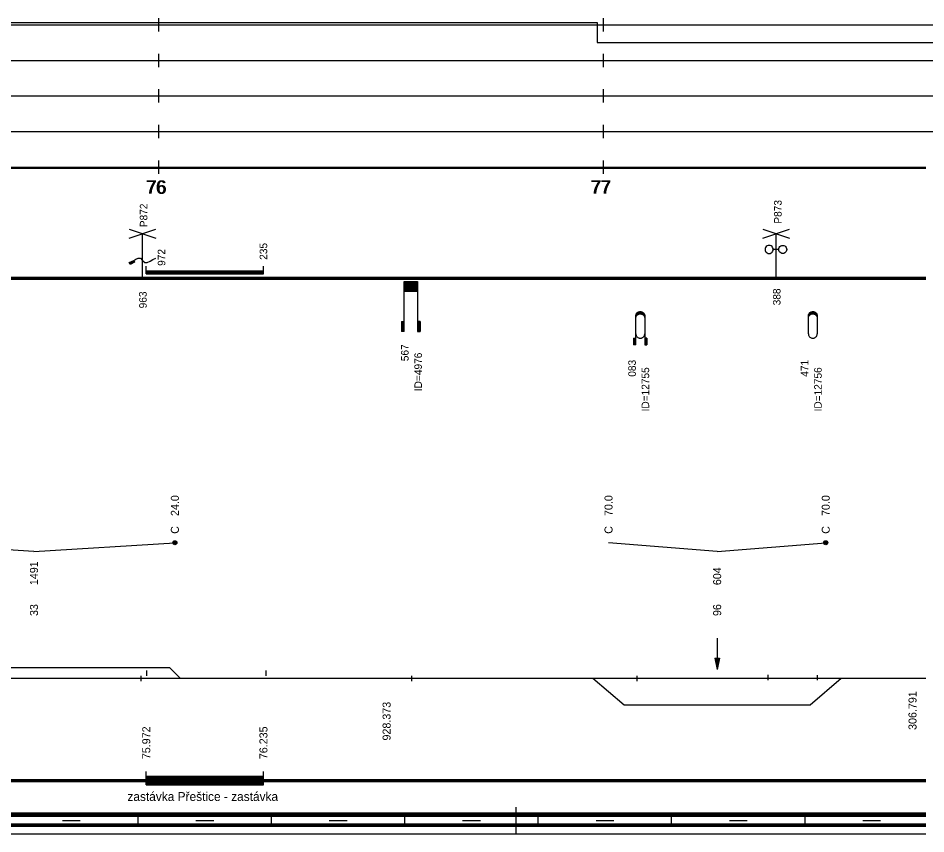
# Model space of a CAD drawing. Extents: x 2 to 10148, y 0 to 380.
# Drawn here: x 7868 to 8072.2, y 0 to 183.5 of the extents above; entities that cross this region are included whole.
import ezdxf

# ---------------------------------------------------------------- set-up
doc = ezdxf.new("R2010")
doc.units = 0
for name, color, linetype in [('CARA_S_OBJEKTY', 7, 'Continuous'), ('KRIV1_CARA', 7, 'Continuous'), ('KRIV1_TEXT', 7, 'Continuous'), ('L_OBJEKTY_TEXT', 7, 'Continuous'), ('L_OBJEKTY_TVAR', 7, 'Continuous'), ('OBJEKTY_TEXT', 7, 'Continuous'), ('OBJEKTY_TVAR', 7, 'Continuous'), ('RAM', 7, 'Continuous'), ('RYCHL_A', 7, 'Continuous'), ('RYCHL_RASTR', 7, 'Continuous'), ('RYCHL_STAN', 7, 'Continuous'), ('STAN_CARA', 7, 'Continuous')]:
    doc.layers.add(name, color=color, linetype=linetype)

msp = doc.modelspace()

# ---------------------------------------------------------------- linework, layer by layer
for p, q in [((7895.64, 35.51), (7895.64, 34.32)), ((7896.91, 36.75), (7896.91, 35.55)), ((7923.74, 36.75), (7923.74, 35.55)), ((7956.48, 35.51), (7956.48, 34.32)), ((8007.15, 35.51), (8007.15, 34.32)), ((8036.61, 35.8), (8036.61, 34.61)), ((8047.7, 35.73), (8047.7, 34.54))]:
    msp.add_line(p, q)
at = {"layer": 'CARA_S_OBJEKTY'}
for p, q in [((6872.96, 125.25), (8072.18, 125.25)), ((6872.96, 125), (8072.18, 125)), ((6872.96, 124.75), (8072.18, 124.75))]:
    msp.add_line(p, q, dxfattribs=at)
at = {"layer": 'KRIV1_CARA'}
for p, q in [((7841.08, 37.41), (7902.07, 37.41)), ((7902.07, 37.41), (7904.47, 35)), ((6872.96, 35), (8072.18, 35)), ((7997.31, 35), (8004.31, 29.04)), ((8046.16, 29.04), (8053.16, 35)), ((8004.31, 29.04), (8046.16, 29.04))]:
    msp.add_line(p, q, dxfattribs=at)
at = {"layer": 'KRIV1_TEXT'}
for p, q in [((7871.58, 63.5), (7839.08, 65.5)), ((7871.58, 63.5), (7903.27, 65.5)), ((8025.24, 63.5), (8000.81, 65.5)), ((8025.24, 63.5), (8049.66, 65.5)), ((8025.24, 44), (8025.24, 42.2)), ((8025.24, 42.2), (8025.24, 40)), ((8024.74, 39.5), (8025.24, 37)), ((8024.74, 39.5), (8025.74, 39.5)), ((8024.84, 39.5), (8025.24, 37.5)), ((8024.94, 39.5), (8025.24, 38)), ((8025.04, 39.5), (8025.24, 38.5)), ((8025.14, 39.5), (8025.24, 39)), ((8025.24, 40), (8025.24, 37)), ((8025.74, 39.5), (8025.24, 37)), ((8025.64, 39.5), (8025.24, 37.5)), ((8025.54, 39.5), (8025.24, 38)), ((8025.44, 39.5), (8025.24, 38.5)), ((8025.34, 39.5), (8025.24, 39)), ((8025.24, 39.5), (8025.24, 39.5)), ((8025.24, 39.5), (8025.24, 39.5))]:
    msp.add_line(p, q, dxfattribs=at)
for centre, radius in [((7903.27, 65.5), 0.45), ((7903.27, 65.5), 0.3), ((7903.27, 65.5), 0.15), ((8049.66, 65.5), 0.45), ((8049.66, 65.5), 0.3), ((8049.66, 65.5), 0.15)]:
    msp.add_circle(centre, radius, dxfattribs=at)
at = {"layer": 'L_OBJEKTY_TVAR'}
for p, q in [((7896.84, 126), (7896.84, 127.67)), ((7896.84, 126.67), (7923.19, 126.67)), ((7923.19, 126), (7923.19, 127.67)), ((7896.84, 126.5), (7923.19, 126.5)), ((7896.84, 126.25), (7923.19, 126.25)), ((7896.84, 126), (7923.19, 126)), ((7896.84, 11), (7896.84, 14)), ((7896.84, 13), (7923.19, 13)), ((7896.84, 12.75), (7923.19, 12.75)), ((7896.84, 12.5), (7923.19, 12.5)), ((7896.84, 12.25), (7923.19, 12.25)), ((7923.19, 11), (7923.19, 14)), ((7896.84, 12), (7923.19, 12)), ((7896.84, 11.75), (7923.19, 11.75)), ((7896.84, 11.5), (7923.19, 11.5)), ((7896.84, 11.25), (7923.19, 11.25)), ((7896.84, 11), (7923.19, 11))]:
    msp.add_line(p, q, dxfattribs=at)
at = {"layer": 'OBJEKTY_TVAR'}
for p, q in [((7893.01, 134), (7899.01, 136)), ((7893.01, 136), (7899.01, 134)), ((7896.01, 125), (7896.01, 135)), ((8035.48, 134), (8041.48, 136)), ((8035.48, 136), (8041.48, 134)), ((8038.48, 125), (8038.48, 135)), ((8036.05, 131.7), (8036.02, 131.46)), ((8036.02, 131.46), (8036.05, 131.23)), ((8036.14, 131.92), (8036.05, 131.7)), ((8036.05, 131.23), (8036.14, 131.01)), ((8036.29, 132.11), (8036.14, 131.92)), ((8036.14, 131.01), (8036.29, 130.82)), ((8036.48, 132.25), (8036.29, 132.11)), ((8036.29, 130.82), (8036.48, 130.67)), ((8036.7, 132.34), (8036.48, 132.25)), ((8036.48, 130.67), (8036.7, 130.58)), ((8036.93, 132.38), (8036.7, 132.34)), ((8037.17, 132.34), (8036.93, 132.38)), ((8037.39, 132.25), (8037.17, 132.34)), ((8037.17, 130.58), (8037.39, 130.67)), ((8037.58, 132.11), (8037.39, 132.25)), ((8037.39, 130.67), (8037.58, 130.82)), ((8037.72, 131.92), (8037.58, 132.11)), ((8037.58, 130.82), (8037.72, 131.01)), ((8037.81, 131.7), (8037.72, 131.92)), ((8037.72, 131.01), (8037.81, 131.23)), ((8037.84, 131.46), (8037.81, 131.7)), ((8037.81, 131.23), (8037.84, 131.46)), ((8039.08, 131.46), (8037.84, 131.46)), ((8039.08, 131.46), (8039.11, 131.7)), ((8039.11, 131.23), (8039.08, 131.46)), ((8039.11, 131.7), (8039.2, 131.92)), ((8039.2, 131.01), (8039.11, 131.23)), ((8039.2, 131.92), (8039.34, 132.11)), ((8039.34, 130.82), (8039.2, 131.01)), ((8039.34, 132.11), (8039.53, 132.25)), ((8039.53, 130.67), (8039.34, 130.82)), ((8039.53, 132.25), (8039.75, 132.34)), ((8039.75, 130.58), (8039.53, 130.67)), ((8039.75, 132.34), (8039.99, 132.38)), ((8039.99, 132.38), (8040.22, 132.34)), ((8040.22, 132.34), (8040.44, 132.25)), ((8040.44, 130.67), (8040.22, 130.58)), ((8040.44, 132.25), (8040.63, 132.11)), ((8040.63, 130.82), (8040.44, 130.67)), ((8040.63, 132.11), (8040.78, 131.92)), ((8040.78, 131.01), (8040.63, 130.82)), ((8040.78, 131.92), (8040.87, 131.7)), ((8040.87, 131.23), (8040.78, 131.01)), ((8040.87, 131.7), (8040.9, 131.46)), ((8040.9, 131.46), (8040.87, 131.23)), ((7893.01, 128.5), (7894.01, 129)), ((7893.11, 128.3), (7894.11, 128.8)), ((7894.01, 129), (7894.51, 129.25)), ((7894.01, 129), (7894.21, 128.6)), ((7894.51, 129.25), (7895.01, 129.5)), ((7895.01, 129.5), (7895.51, 129.5)), ((7895.51, 129.5), (7896.01, 129)), ((7896.01, 129), (7896.51, 128.5)), ((7897.01, 128.5), (7897.68, 128.83)), ((7897.68, 128.83), (7898.34, 129.17)), ((7898.34, 129.17), (7899.01, 129.5)), ((8036.7, 130.58), (8036.93, 130.55)), ((8036.93, 130.55), (8037.17, 130.58)), ((8039.99, 130.55), (8039.75, 130.58)), ((8040.22, 130.58), (8039.99, 130.55)), ((7893.21, 128.1), (7893.01, 128.5)), ((7894.21, 128.6), (7893.21, 128.1)), ((7896.51, 128.5), (7897.01, 128.5)), ((7954.84, 124.25), (7957.84, 124.25)), ((7954.84, 113), (7954.84, 124.25)), ((7954.84, 124.17), (7957.84, 124.17)), ((7954.84, 124.1), (7957.84, 124.1)), ((7954.84, 124.02), (7957.84, 124.02)), ((7954.84, 123.95), (7957.84, 123.95)), ((7954.84, 123.87), (7957.84, 123.87)), ((7954.84, 123.8), (7957.84, 123.8)), ((7954.84, 123.72), (7957.84, 123.72)), ((7954.84, 123.65), (7957.84, 123.65)), ((7954.84, 123.57), (7957.84, 123.57)), ((7954.84, 123.5), (7957.84, 123.5)), ((7954.84, 123.42), (7957.84, 123.42)), ((7954.84, 123.35), (7957.84, 123.35)), ((7954.84, 123.27), (7957.84, 123.27)), ((7954.84, 123.2), (7957.84, 123.2)), ((7954.84, 123.12), (7957.84, 123.12)), ((7954.84, 123.05), (7957.84, 123.05)), ((7954.84, 122.97), (7957.84, 122.97)), ((7954.84, 122.9), (7957.84, 122.9)), ((7954.84, 122.82), (7957.84, 122.82)), ((7954.84, 122.75), (7957.84, 122.75)), ((7954.84, 122.67), (7957.84, 122.67)), ((7954.84, 122.6), (7957.84, 122.6)), ((7954.84, 122.52), (7957.84, 122.52)), ((7957.84, 124.25), (7957.84, 113)), ((7954.84, 122.45), (7957.84, 122.45)), ((7954.84, 122.37), (7957.84, 122.37)), ((7954.84, 122.3), (7957.84, 122.3)), ((7954.84, 122.22), (7957.84, 122.22)), ((7954.84, 122.15), (7957.84, 122.15)), ((7954.84, 122.07), (7957.84, 122.07)), ((8006.95, 116.5), (8006.96, 116.65)), ((8006.95, 116.55), (8007.13, 116.55)), ((8006.95, 110), (8006.95, 116.5)), ((8006.95, 116.5), (8007.1, 116.5)), ((8006.95, 116.45), (8007.07, 116.45)), ((8006.95, 116.4), (8007.04, 116.4)), ((8006.96, 116.65), (8007, 116.81)), ((8006.96, 116.65), (8007.21, 116.65)), ((8006.96, 116.6), (8007.17, 116.6)), ((8006.97, 116.7), (8007.26, 116.7)), ((8006.98, 116.75), (8007.32, 116.75)), ((8007, 116.81), (8007.06, 116.95)), ((8007, 116.8), (8007.38, 116.8)), ((8007, 116.28), (8007.06, 116.43)), ((8007.01, 116.85), (8007.46, 116.85)), ((8007.03, 116.9), (8007.57, 116.9)), ((8007.06, 116.95), (8007.12, 117.06)), ((8007.06, 116.95), (8007.72, 116.95)), ((8007.06, 116.43), (8007.12, 116.53)), ((8007.08, 117), (8008.82, 117)), ((8007.11, 117.05), (8008.79, 117.05)), ((8007.12, 117.06), (8007.21, 117.18)), ((8007.12, 116.53), (8007.21, 116.65)), ((8007.15, 117.1), (8008.75, 117.1)), ((8007.19, 117.15), (8008.71, 117.15)), ((8007.21, 117.18), (8007.3, 117.26)), ((8007.21, 116.65), (8007.3, 116.74)), ((8007.24, 117.2), (8008.66, 117.2)), ((8007.29, 117.25), (8008.61, 117.25)), ((8007.3, 117.26), (8007.43, 117.35)), ((8007.3, 116.74), (8007.43, 116.83)), ((8007.35, 117.3), (8008.55, 117.3)), ((8007.42, 117.35), (8008.48, 117.35)), ((8007.43, 117.35), (8007.56, 117.42)), ((8007.43, 116.83), (8007.56, 116.9)), ((8007.51, 117.4), (8008.39, 117.4)), ((8007.56, 117.42), (8007.59, 117.43)), ((8007.56, 116.9), (8007.59, 116.91)), ((8007.59, 117.43), (8007.71, 117.47)), ((8007.59, 116.91), (8007.71, 116.95)), ((8007.64, 117.45), (8008.26, 117.45)), ((8007.71, 117.47), (8007.85, 117.49)), ((8007.71, 116.95), (8007.85, 116.97)), ((8007.85, 117.49), (8007.96, 117.5)), ((8007.85, 116.97), (8007.96, 116.98)), ((8007.96, 117.5), (8008.09, 117.49)), ((8007.96, 116.98), (8008.09, 116.97)), ((8008.09, 117.49), (8008.22, 117.46)), ((8008.09, 116.97), (8008.22, 116.94)), ((8008.18, 116.95), (8008.84, 116.95)), ((8008.22, 117.46), (8008.33, 117.43)), ((8008.22, 116.94), (8008.33, 116.9)), ((8008.33, 117.43), (8008.44, 117.37)), ((8008.33, 116.9), (8008.44, 116.85)), ((8008.33, 116.9), (8008.87, 116.9)), ((8008.44, 117.37), (8008.51, 117.32)), ((8008.44, 116.85), (8008.89, 116.85)), ((8008.44, 116.85), (8008.51, 116.8)), ((8008.51, 117.32), (8008.66, 117.21)), ((8008.51, 116.8), (8008.66, 116.68)), ((8008.52, 116.8), (8008.9, 116.8)), ((8008.58, 116.75), (8008.92, 116.75)), ((8008.64, 116.7), (8008.93, 116.7)), ((8008.66, 117.21), (8008.74, 117.11)), ((8008.66, 116.68), (8008.74, 116.59)), ((8008.69, 116.65), (8008.94, 116.65)), ((8008.73, 116.6), (8008.94, 116.6)), ((8008.74, 117.11), (8008.83, 116.98)), ((8008.74, 116.59), (8008.83, 116.46)), ((8008.77, 116.55), (8008.95, 116.55)), ((8008.8, 116.5), (8008.95, 116.5)), ((8008.83, 116.98), (8008.87, 116.89)), ((8008.83, 116.46), (8008.87, 116.37)), ((8008.83, 116.45), (8008.95, 116.45)), ((8008.86, 116.4), (8008.95, 116.4)), ((8008.87, 116.89), (8008.91, 116.77)), ((8008.87, 116.37), (8008.91, 116.24)), ((8008.91, 116.77), (8008.94, 116.65)), ((8008.94, 116.65), (8008.95, 116.56)), ((8008.95, 116.56), (8008.95, 116.5)), ((8008.95, 116.5), (8008.95, 110)), ((8045.76, 116.5), (8045.77, 116.65)), ((8045.76, 116.55), (8045.94, 116.55)), ((8045.76, 112.5), (8045.76, 116.5)), ((8045.76, 116.5), (8045.91, 116.5)), ((8045.76, 116.45), (8045.88, 116.45)), ((8045.76, 116.4), (8045.85, 116.4)), ((8045.77, 116.65), (8045.81, 116.81)), ((8045.77, 116.65), (8046.02, 116.65)), ((8045.77, 116.6), (8045.98, 116.6)), ((8045.78, 116.7), (8046.07, 116.7)), ((8045.79, 116.75), (8046.13, 116.75)), ((8045.81, 116.81), (8045.87, 116.95)), ((8045.81, 116.8), (8046.19, 116.8)), ((8045.81, 116.28), (8045.87, 116.43)), ((8045.82, 116.85), (8046.27, 116.85)), ((8045.84, 116.9), (8046.38, 116.9)), ((8045.87, 116.95), (8045.93, 117.06)), ((8045.87, 116.95), (8046.53, 116.95)), ((8045.87, 116.43), (8045.93, 116.53)), ((8045.89, 117), (8047.63, 117)), ((8045.92, 117.05), (8047.6, 117.05)), ((8045.93, 117.06), (8046.02, 117.18)), ((8045.93, 116.53), (8046.02, 116.65)), ((8045.96, 117.1), (8047.56, 117.1)), ((8046, 117.15), (8047.52, 117.15)), ((8046.02, 117.18), (8046.11, 117.26)), ((8046.02, 116.65), (8046.11, 116.74)), ((8046.05, 117.2), (8047.47, 117.2)), ((8046.1, 117.25), (8047.42, 117.25)), ((8046.11, 117.26), (8046.24, 117.35)), ((8046.11, 116.74), (8046.24, 116.83)), ((8046.16, 117.3), (8047.36, 117.3)), ((8046.23, 117.35), (8047.29, 117.35)), ((8046.24, 117.35), (8046.37, 117.42)), ((8046.24, 116.83), (8046.37, 116.9)), ((8046.32, 117.4), (8047.2, 117.4)), ((8046.37, 117.42), (8046.4, 117.43)), ((8046.37, 116.9), (8046.4, 116.91)), ((8046.4, 117.43), (8046.52, 117.47)), ((8046.4, 116.91), (8046.52, 116.95)), ((8046.45, 117.45), (8047.07, 117.45)), ((8046.52, 117.47), (8046.66, 117.49)), ((8046.52, 116.95), (8046.66, 116.97)), ((8046.66, 117.49), (8046.77, 117.5)), ((8046.66, 116.97), (8046.77, 116.98)), ((8046.77, 117.5), (8046.9, 117.49)), ((8046.77, 116.98), (8046.9, 116.97)), ((8046.9, 117.49), (8047.03, 117.46)), ((8046.9, 116.97), (8047.03, 116.94)), ((8046.99, 116.95), (8047.65, 116.95)), ((8047.03, 117.46), (8047.14, 117.43)), ((8047.03, 116.94), (8047.14, 116.9)), ((8047.14, 117.43), (8047.25, 117.37)), ((8047.14, 116.9), (8047.68, 116.9)), ((8047.14, 116.9), (8047.25, 116.85)), ((8047.25, 117.37), (8047.32, 117.32)), ((8047.25, 116.85), (8047.7, 116.85)), ((8047.25, 116.85), (8047.32, 116.8)), ((8047.32, 117.32), (8047.47, 117.21)), ((8047.32, 116.8), (8047.47, 116.68)), ((8047.33, 116.8), (8047.71, 116.8)), ((8047.39, 116.75), (8047.73, 116.75)), ((8047.45, 116.7), (8047.74, 116.7)), ((8047.47, 117.21), (8047.55, 117.11)), ((8047.47, 116.68), (8047.55, 116.59)), ((8047.5, 116.65), (8047.75, 116.65)), ((8047.54, 116.6), (8047.75, 116.6)), ((8047.55, 117.11), (8047.64, 116.98)), ((8047.55, 116.59), (8047.64, 116.46)), ((8047.58, 116.55), (8047.76, 116.55)), ((8047.61, 116.5), (8047.76, 116.5)), ((8047.64, 116.98), (8047.68, 116.89)), ((8047.64, 116.46), (8047.68, 116.37)), ((8047.64, 116.45), (8047.76, 116.45)), ((8047.67, 116.4), (8047.76, 116.4)), ((8047.68, 116.89), (8047.72, 116.77)), ((8047.68, 116.37), (8047.72, 116.24)), ((8047.72, 116.77), (8047.75, 116.65)), ((8047.75, 116.65), (8047.76, 116.56)), ((8047.76, 116.56), (8047.76, 116.5)), ((8047.76, 116.5), (8047.76, 112.5)), ((7954.24, 115.25), (7954.24, 113)), ((7954.24, 115.25), (7954.84, 115.25)), ((7954.31, 115.25), (7954.31, 113)), ((7954.39, 115.25), (7954.39, 113)), ((7954.46, 115.25), (7954.46, 113)), ((7954.54, 115.25), (7954.54, 113)), ((7954.61, 115.25), (7954.61, 113)), ((7954.69, 115.25), (7954.69, 113)), ((7954.76, 115.25), (7954.76, 113)), ((7958.44, 115.25), (7957.84, 115.25)), ((7957.92, 115.25), (7957.92, 113)), ((7957.99, 115.25), (7957.99, 113)), ((7958.07, 115.25), (7958.07, 113)), ((7958.14, 115.25), (7958.14, 113)), ((7958.22, 115.25), (7958.22, 113)), ((7958.29, 115.25), (7958.29, 113)), ((7958.37, 115.25), (7958.37, 113)), ((7958.44, 115.25), (7958.44, 113)), ((8006.95, 116.35), (8007.02, 116.35)), ((8006.95, 116.3), (8007, 116.3)), ((8006.95, 116.25), (8006.99, 116.25)), ((8006.95, 116.2), (8006.98, 116.2)), ((8006.95, 116.15), (8006.97, 116.15)), ((8006.95, 115.98), (8006.96, 116.13)), ((8006.95, 116.1), (8006.96, 116.1)), ((8006.96, 116.13), (8007, 116.28)), ((8008.88, 116.35), (8008.95, 116.35)), ((8008.9, 116.3), (8008.95, 116.3)), ((8008.91, 116.25), (8008.95, 116.25)), ((8008.91, 116.24), (8008.94, 116.13)), ((8008.92, 116.2), (8008.95, 116.2)), ((8008.93, 116.15), (8008.95, 116.15)), ((8008.94, 116.13), (8008.95, 116.03)), ((8008.94, 116.1), (8008.95, 116.1)), ((8008.95, 116.03), (8008.95, 115.98)), ((8045.76, 116.35), (8045.83, 116.35)), ((8045.76, 116.3), (8045.81, 116.3)), ((8045.76, 116.25), (8045.8, 116.25)), ((8045.76, 116.2), (8045.79, 116.2)), ((8045.76, 116.15), (8045.78, 116.15)), ((8045.76, 115.98), (8045.77, 116.13)), ((8045.76, 116.1), (8045.77, 116.1)), ((8045.77, 116.13), (8045.81, 116.28)), ((8047.69, 116.35), (8047.76, 116.35)), ((8047.71, 116.3), (8047.76, 116.3)), ((8047.72, 116.25), (8047.76, 116.25)), ((8047.72, 116.24), (8047.75, 116.13)), ((8047.73, 116.2), (8047.76, 116.2)), ((8047.74, 116.15), (8047.76, 116.15)), ((8047.75, 116.13), (8047.76, 116.03)), ((8047.75, 116.1), (8047.76, 116.1)), ((8047.76, 116.03), (8047.76, 115.98)), ((7954.84, 113), (7954.24, 113)), ((7957.84, 113), (7958.44, 113)), ((8006.95, 112.5), (8006.96, 112.35)), ((8006.96, 112.35), (8007, 112.2)), ((8008.91, 112.24), (8008.94, 112.35)), ((8008.94, 112.35), (8008.95, 112.45)), ((8008.95, 112.45), (8008.95, 112.5)), ((8045.76, 112.5), (8045.77, 112.35)), ((8045.77, 112.35), (8045.81, 112.2)), ((8047.72, 112.24), (8047.75, 112.35)), ((8047.75, 112.35), (8047.76, 112.45)), ((8047.76, 112.45), (8047.76, 112.5)), ((8006.45, 111.5), (8006.95, 111.5)), ((8006.45, 111.5), (8006.45, 110)), ((8006.5, 111.5), (8006.5, 110)), ((8006.55, 111.5), (8006.55, 110)), ((8006.6, 111.5), (8006.6, 110)), ((8006.65, 111.5), (8006.65, 110)), ((8006.7, 111.5), (8006.7, 110)), ((8006.75, 111.5), (8006.75, 110)), ((8006.8, 111.5), (8006.8, 110)), ((8006.85, 111.5), (8006.85, 110)), ((8006.9, 111.5), (8006.9, 110)), ((8007, 112.2), (8007.06, 112.05)), ((8007.06, 112.05), (8007.12, 111.95)), ((8007.12, 111.95), (8007.21, 111.83)), ((8007.21, 111.83), (8007.3, 111.74)), ((8007.3, 111.74), (8007.43, 111.65)), ((8007.43, 111.65), (8007.56, 111.58)), ((8007.56, 111.58), (8007.59, 111.57)), ((8007.59, 111.57), (8007.71, 111.53)), ((8007.71, 111.53), (8007.85, 111.51)), ((8007.85, 111.51), (8007.96, 111.5)), ((8007.96, 111.5), (8008.09, 111.51)), ((8008.09, 111.51), (8008.22, 111.54)), ((8008.22, 111.54), (8008.33, 111.58)), ((8008.33, 111.58), (8008.44, 111.63)), ((8008.44, 111.63), (8008.51, 111.68)), ((8008.51, 111.68), (8008.66, 111.8)), ((8008.66, 111.8), (8008.74, 111.9)), ((8008.74, 111.9), (8008.83, 112.02)), ((8008.83, 112.02), (8008.87, 112.11)), ((8008.87, 112.11), (8008.91, 112.24)), ((8009.45, 111.5), (8008.95, 111.5)), ((8009, 111.5), (8009, 110)), ((8009.05, 111.5), (8009.05, 110)), ((8009.1, 111.5), (8009.1, 110)), ((8009.15, 111.5), (8009.15, 110)), ((8009.2, 111.5), (8009.2, 110)), ((8009.25, 111.5), (8009.25, 110)), ((8009.3, 111.5), (8009.3, 110)), ((8009.35, 111.5), (8009.35, 110)), ((8009.4, 111.5), (8009.4, 110)), ((8009.45, 111.5), (8009.45, 110)), ((8045.81, 112.2), (8045.87, 112.05)), ((8045.87, 112.05), (8045.93, 111.95)), ((8045.93, 111.95), (8046.02, 111.83)), ((8046.02, 111.83), (8046.11, 111.74)), ((8046.11, 111.74), (8046.24, 111.65)), ((8046.24, 111.65), (8046.37, 111.58)), ((8046.37, 111.58), (8046.4, 111.57)), ((8046.4, 111.57), (8046.52, 111.53)), ((8046.52, 111.53), (8046.66, 111.51)), ((8046.66, 111.51), (8046.77, 111.5)), ((8046.77, 111.5), (8046.9, 111.51)), ((8046.9, 111.51), (8047.03, 111.54)), ((8047.03, 111.54), (8047.14, 111.58)), ((8047.14, 111.58), (8047.25, 111.63)), ((8047.25, 111.63), (8047.32, 111.68)), ((8047.32, 111.68), (8047.47, 111.8)), ((8047.47, 111.8), (8047.55, 111.9)), ((8047.55, 111.9), (8047.64, 112.02)), ((8047.64, 112.02), (8047.68, 112.11)), ((8047.68, 112.11), (8047.72, 112.24)), ((8006.95, 110), (8006.45, 110)), ((8008.95, 110), (8009.45, 110))]:
    msp.add_line(p, q, dxfattribs=at)
at = {"layer": 'RAM'}
for p, q in [((6872.96, 4.75), (8072.18, 4.75)), ((6872.96, 4.5), (8072.18, 4.5)), ((6872.96, 4.25), (8072.18, 4.25)), ((7980, 0), (7980, 6)), ((6872.96, 4), (8072.18, 4)), ((6872.96, 2.25), (8072.18, 2.25)), ((7878, 3), (7882, 3)), ((7895, 2), (7895, 4)), ((7908, 3), (7912, 3)), ((7925, 2), (7925, 4)), ((7938, 3), (7942, 3)), ((7955, 2), (7955, 4)), ((7968, 3), (7972, 3)), ((7985, 2), (7985, 4)), ((7998, 3), (8002, 3)), ((8015, 2), (8015, 4)), ((8028, 3), (8032, 3)), ((8045, 2), (8045, 4)), ((8058, 3), (8062, 3)), ((6872.96, 2), (8072.18, 2)), ((6872.96, 1.75), (8072.18, 1.75)), ((6872.96, 0), (8072.18, 0))]:
    msp.add_line(p, q, dxfattribs=at)
at = {"layer": 'RYCHL_A'}
for p, q in [((7607.68, 182.5), (7998.28, 182.5)), ((7998.28, 182.5), (7998.28, 178)), ((7998.28, 178), (8072.18, 178)), ((8072.18, 178), (8158.08, 178))]:
    msp.add_line(p, q, dxfattribs=at)
at = {"layer": 'RYCHL_RASTR'}
for p, q in [((6869.05, 182), (8074.39, 182)), ((7899.68, 180.5), (7899.68, 183.5)), ((7999.68, 180.5), (7999.68, 183.5)), ((6869.05, 174), (8074.39, 174)), ((7899.68, 172.5), (7899.68, 175.5)), ((7999.68, 172.5), (7999.68, 175.5)), ((7899.68, 164.5), (7899.68, 167.5)), ((7999.68, 164.5), (7999.68, 167.5)), ((6869.05, 166), (8074.4, 166)), ((7899.68, 156.5), (7899.68, 159.5)), ((7999.68, 156.5), (7999.68, 159.5)), ((6869.05, 158), (8074.39, 158)), ((7899.68, 148.5), (7899.68, 151.5)), ((7999.68, 148.5), (7999.68, 151.5)), ((6872.96, 150), (8072.18, 150)), ((6872.96, 149.75), (8072.18, 149.75))]:
    msp.add_line(p, q, dxfattribs=at)
at = {"layer": 'STAN_CARA'}
for p, q in [((7801.18, 12.25), (8072.18, 12.25)), ((7801.18, 12), (8072.18, 12)), ((7801.18, 12), (8072.18, 12)), ((7801.18, 11.75), (8072.18, 11.75))]:
    msp.add_line(p, q, dxfattribs=at)

# ---------------------------------------------------------------- texts
at = {"layer": 'KRIV1_TEXT'}
for s, p in [('24.0', (7904.17, 71.5)), ('70.0', (8001.71, 71.5)), ('70.0', (8050.56, 71.5)), ('C', (7904.17, 67.5)), ('C', (8001.71, 67.5)), ('C', (8050.56, 67.5)), ('1491', (7872.48, 55.95)), ('604', (8026.14, 55.95)), ('33', (7872.48, 49)), ('96', (8026.14, 49)), ('306.791', (8070.08, 23.38)), ('928.373', (7951.79, 21))]:
    msp.add_text(s, height=1.8, rotation=90, dxfattribs=at).set_placement(p)
at = {"layer": 'L_OBJEKTY_TEXT'}
for s, height, p in [('235', 1.7, (7924.04, 129.13)), ('972', 1.7, (7901.12, 127.77)), ('75.972', 1.8, (7897.74, 16.8)), ('76.235', 1.8, (7924.09, 16.8))]:
    msp.add_text(s, height=height, rotation=90, dxfattribs=at).set_placement(p)
msp.add_text('zastávka Přeštice - zastávka', height=2, dxfattribs=at).set_placement((7892.6, 7.4))
at = {"layer": 'OBJEKTY_TEXT'}
for s, p in [('P872', (7897.09, 136.48)), ('P873', (8039.74, 137.27)), ('388', (8039.49, 118.9)), ('963', (7896.93, 118.22)), ('567', (7955.84, 106.33)), ('ID=4976', (7958.84, 99.59)), ('083', (8006.95, 102.83)), ('471', (8045.76, 102.83)), ('ID=12755', (8009.95, 95.03)), ('ID=12756', (8048.76, 95.03))]:
    msp.add_text(s, height=1.7, rotation=90, dxfattribs=at).set_placement(p)
at = {"layer": 'RYCHL_STAN'}
for s, p in [('76', (7896.74, 144)), ('76', (7896.99, 144)), ('77', (7996.74, 144)), ('77', (7996.99, 144))]:
    msp.add_text(s, height=3, dxfattribs=at).set_placement(p)

doc.saveas('drawing.dxf')
